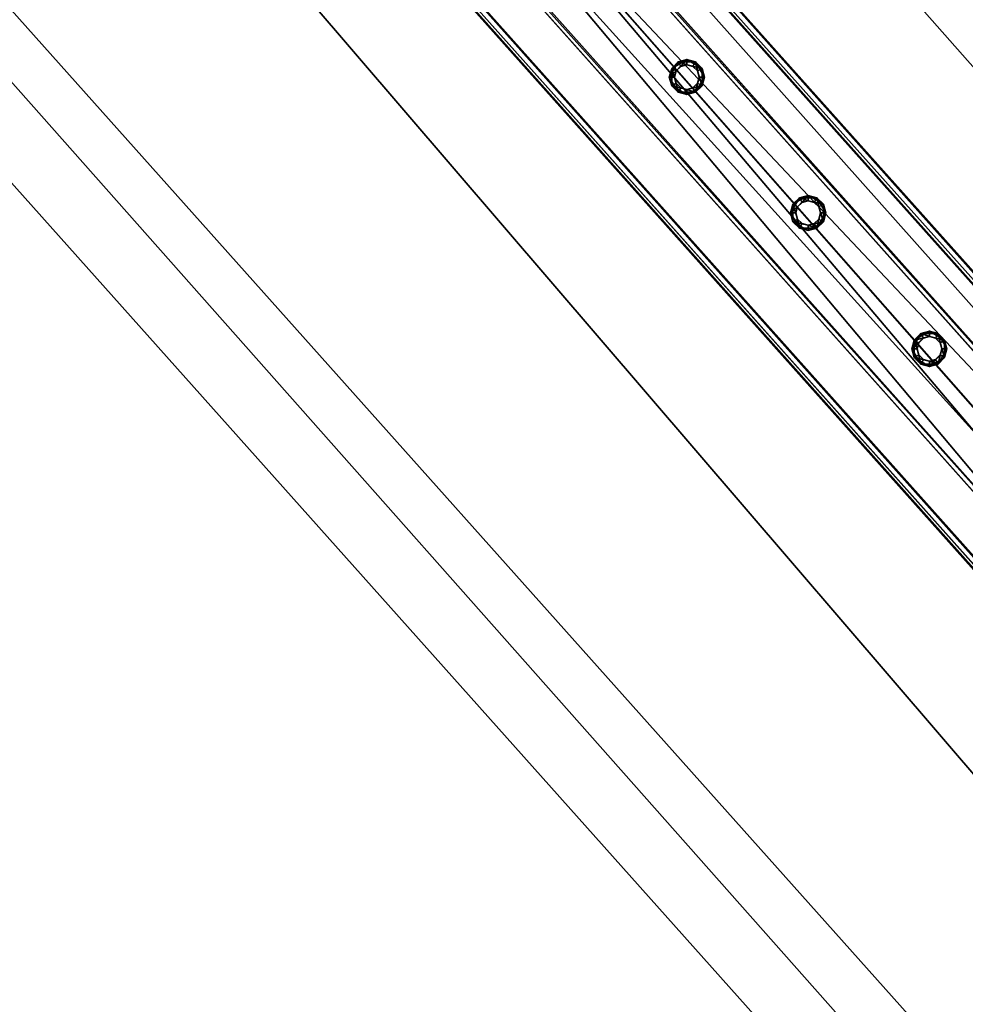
# Model space of a CAD drawing. Header units: millimetres. Extents: x 93711086 to 93775423, y 1247239064 to 1247319365.
# Tile 438 of 656: x 93725181 to 93725756, y 1247298553 to 1247299151. Entities that reach past the tile are written whole.
import ezdxf

# ---------------------------------------------------------------- set-up
doc = ezdxf.new("R2010")
doc.units = ezdxf.units.MM
doc.layers.add('BEAM', color=7, linetype='Continuous')
doc.layers.add('CONCRETE_ITEM', color=7, linetype='Continuous')

# ---------------------------------------------------------------- blocks, each defined once
blk = doc.blocks.new('15e559d2-59c4-40a1-8e6d-a9da91616b05')
at = {"color": 0, "transparency": 16777216}
mesh = blk.add_polyface(dxfattribs=at)
corners = [(93732402.79, 1247290959.39, 3988.8), (93732402.79, 1247290959.39, 4305.53), (93730959.56, 1247289572.89, 3633.7), (93730959.56, 1247289572.89, 3316.97), (93720519.88, 1247305091.11, 5616.56), (93732598.17, 1247291566.31, 4023.22), (93720298.97, 1247305338.46, 5063.47), (93732619.56, 1247291542.36, 4593.19), (93720317.37, 1247305317.87, 5553.56), (93732199.19, 1247291187.37, 4322.75), (93720106.24, 1247304728.57, 5525.84), (93719899.99, 1247304959.53, 5363), (93732205.93, 1247291179.82, 4502.46), (93719903.74, 1247304955.33, 5462.84), (93720167.22, 1247305212.77, 5169.74), (93732187.34, 1247291200.64, 4007.02), (93718371.43, 1247303668.57, 4381.66), (93732466.42, 1247291440.62, 4129.5), (93732486.67, 1247291465.98, 4033.21), (93720187.47, 1247305238.13, 5073.46), (93732260.76, 1247291223.51, 4572.35), (93720161.08, 1247304772.26, 5595.73), (93719958.57, 1247304999.02, 5532.73), (93718383.28, 1247303655.3, 4697.39)]
mesh.append_faces([[corners[k] for k in face] for face in [(0, 1, 2, 0), (2, 3, 0, 2), (4, 5, 6, 4), (4, 7, 5, 4), (6, 8, 4, 6), (9, 10, 11, 9), (10, 9, 12, 10), (13, 11, 10, 13), (3, 14, 15, 3), (3, 16, 14, 3), (17, 15, 14, 17), (15, 0, 3, 15), (18, 17, 19, 18), (14, 19, 17, 14), (5, 18, 6, 5), (19, 6, 18, 19), (20, 7, 4, 20), (4, 21, 20, 4), (12, 20, 21, 12), (21, 10, 12, 21), (22, 21, 4, 22), (4, 8, 22, 4), (10, 21, 13, 10), (22, 13, 21, 22), (2, 9, 23, 2), (9, 2, 1, 9), (11, 23, 9, 11), (23, 14, 16, 23), (13, 8, 11, 13), (8, 13, 22, 8), (23, 11, 14, 23), (14, 8, 6, 14), (8, 14, 11, 8), (6, 19, 14, 6), (20, 12, 9, 20), (20, 17, 7, 20), (17, 20, 9, 17), (5, 7, 17, 5), (15, 17, 9, 15), (18, 5, 17, 18), (3, 2, 16, 3), (23, 16, 2, 23), (0, 15, 1, 0), (9, 1, 15, 9)]], dxfattribs={"color": 0})
blk = doc.blocks.new('5bbbe152-908d-476c-86af-f8c3bda7d93c')
at = {"color": 0, "transparency": 16777216}
mesh = blk.add_polyface(dxfattribs=at)
corners = [(93732552.16, 1247291230.4, 5643.09), (93732470.37, 1247291493.61, 5652.86), (93732382.45, 1247291411.95, 5654.08), (93732639.45, 1247291312.74, 5641.9), (93732637.29, 1247291314.16, 5581.96), (93732468.04, 1247291495.23, 5592.92), (93732633.65, 1247291310.73, 5582.01), (93732464.37, 1247291491.82, 5592.97), (93732635.63, 1247291309.43, 5636.96), (93732466.52, 1247291490.34, 5647.91), (93732385.92, 1247291415.49, 5649.04), (93732553.64, 1247291235.26, 5583.09), (93732380.12, 1247291413.57, 5594.15), (93732383.78, 1247291416.97, 5594.1), (93732302.66, 1247291675.69, 5664.81), (93732214.1, 1247291594.73, 5666.08), (93732300.14, 1247291677.51, 5604.89), (93732296.45, 1247291674.13, 5604.95), (93732298.76, 1247291672.47, 5659.87), (93732217.58, 1247291598.26, 5661.04), (93732215.27, 1247291599.92, 5606.11), (93732211.58, 1247291596.54, 5606.16), (93731970.08, 1247292043.07, 5691.08), (93731880.9, 1247291962.79, 5692.4), (93731967.4, 1247292045.06, 5631.17), (93731963.68, 1247292041.72, 5631.23), (93731966.14, 1247292039.89, 5686.14), (93731884.39, 1247291966.3, 5687.35), (93731881.93, 1247291968.13, 5632.44), (93731878.21, 1247291964.79, 5632.49), (93720601.83, 1247304775.64, 6654.05), (93720512.37, 1247304695.67, 6655.39), (93720599.08, 1247304777.72, 6594.15), (93720595.35, 1247304774.38, 6594.2), (93720597.87, 1247304772.48, 6649.11), (93720515.87, 1247304699.17, 6650.34), (93720513.35, 1247304701.07, 6595.43), (93720509.62, 1247304697.74, 6595.49)]
mesh.append_faces([[corners[k] for k in face] for face in [(0, 1, 2, 0), (3, 5, 1, 3), (4, 7, 5, 4), (6, 9, 7, 6), (8, 10, 9, 8), (11, 12, 13, 11), (2, 14, 15, 2), (1, 16, 14, 1), (5, 17, 16, 5), (7, 18, 17, 7), (9, 19, 18, 9), (10, 20, 19, 10), (13, 21, 20, 13), (12, 15, 21, 12), (15, 22, 23, 15), (14, 24, 22, 14), (16, 25, 24, 16), (17, 26, 25, 17), (18, 27, 26, 18), (19, 28, 27, 19), (20, 29, 28, 20), (21, 23, 29, 21), (23, 30, 31, 23), (22, 32, 30, 22), (24, 33, 32, 24), (25, 34, 33, 25), (26, 35, 34, 26), (27, 36, 35, 27), (28, 37, 36, 28), (29, 31, 37, 29)]], dxfattribs={"vtx0": -1, "color": 0})
mesh.append_faces([[corners[k] for k in face] for face in [(30, 33, 34, 30), (35, 37, 31, 35)]], dxfattribs={"vtx0": -1, "vtx2": -1, "vtx3": -1, "color": 0})
mesh.append_faces([[corners[k] for k in face] for face in [(31, 30, 34, 31), (34, 35, 31, 34)]], dxfattribs={"vtx1": -1, "vtx2": -1, "vtx3": -1, "color": 0})
mesh.append_faces([[corners[k] for k in face] for face in [(3, 4, 5, 3), (4, 6, 7, 4), (6, 8, 9, 6), (2, 1, 14, 2), (1, 5, 16, 1), (5, 7, 17, 5), (7, 9, 18, 7), (9, 10, 19, 9), (10, 13, 20, 10), (13, 12, 21, 13), (12, 2, 15, 12), (15, 14, 22, 15), (14, 16, 24, 14), (16, 17, 25, 16), (17, 18, 26, 17), (18, 19, 27, 18), (19, 20, 28, 19), (20, 21, 29, 20), (21, 15, 23, 21), (23, 22, 30, 23), (22, 24, 32, 22), (24, 25, 33, 24), (25, 26, 34, 25), (26, 27, 35, 26), (27, 28, 36, 27), (28, 29, 37, 28), (29, 23, 31, 29), (30, 32, 33, 30), (35, 36, 37, 35)]], dxfattribs={"vtx2": -1, "vtx3": -1, "color": 0})
blk = doc.blocks.new('7f3dae3c-7738-4515-bb71-97d4e3f1e349')
at = {"color": 0, "transparency": 16777216}
mesh = blk.add_polyface(dxfattribs=at)
corners = [(93725922.04, 1247298683.17, 5294.07), (93725966.79, 1247298723.14, 5294.07), (93724640.03, 1247300208.79, 5406.28), (93724595.28, 1247300168.82, 5406.28), (93725965.29, 1247298724.82, 5254.13), (93724638.54, 1247300210.47, 5366.35), (93725963.05, 1247298722.82, 5254.13), (93724636.3, 1247300208.47, 5366.35), (93725964.44, 1247298721.27, 5291.07), (93724637.68, 1247300206.92, 5403.29), (93725924.16, 1247298685.3, 5291.07), (93724597.41, 1247300170.95, 5403.29), (93725922.78, 1247298686.85, 5254.13), (93724596.02, 1247300172.5, 5366.35), (93725920.54, 1247298684.85, 5254.13), (93724593.78, 1247300170.5, 5366.35)]
mesh.append_faces([[corners[k] for k in face] for face in [(0, 2, 3, 0), (1, 5, 2, 1), (4, 7, 5, 4), (6, 9, 7, 6), (8, 11, 9, 8), (10, 13, 11, 10), (12, 15, 13, 12), (14, 3, 15, 14)]], dxfattribs={"vtx0": -1, "color": 0})
mesh.append_faces([[corners[k] for k in face] for face in [(2, 7, 9, 2), (11, 15, 3, 11), (0, 12, 10, 0), (8, 4, 1, 8)]], dxfattribs={"vtx0": -1, "vtx2": -1, "vtx3": -1, "color": 0})
mesh.append_faces([[corners[k] for k in face] for face in [(3, 2, 9, 3), (9, 11, 3, 9), (1, 0, 10, 1), (10, 8, 1, 10)]], dxfattribs={"vtx1": -1, "vtx2": -1, "vtx3": -1, "color": 0})
mesh.append_faces([[corners[k] for k in face] for face in [(0, 1, 2, 0), (1, 4, 5, 1), (4, 6, 7, 4), (6, 8, 9, 6), (8, 10, 11, 8), (10, 12, 13, 10), (12, 14, 15, 12), (14, 0, 3, 14), (2, 5, 7, 2), (11, 13, 15, 11), (0, 14, 12, 0), (8, 6, 4, 8)]], dxfattribs={"vtx2": -1, "vtx3": -1, "color": 0})
blk = doc.blocks.new('0b7fd44d-be46-42c8-b433-36b7a986dcd8')
at = {"color": 0, "transparency": 16777216}
mesh = blk.add_polyface(dxfattribs=at)
corners = [(93725733.94, 1247298943.32, 5312.77), (93725730.22, 1247298944.32, 5312.77), (93725730.22, 1247298944.32, 6212.77), (93725733.94, 1247298943.32, 6212.77), (93725727.49, 1247298947.04, 5312.77), (93725727.49, 1247298947.04, 6212.77), (93725726.49, 1247298950.77, 5312.77), (93725726.49, 1247298950.77, 6212.77), (93725727.49, 1247298954.49, 5312.77), (93725727.49, 1247298954.49, 6212.77), (93725730.22, 1247298957.22, 5312.77), (93725730.22, 1247298957.22, 6212.77), (93725733.94, 1247298958.22, 5312.77), (93725733.94, 1247298958.22, 6212.77), (93725737.67, 1247298957.22, 5312.77), (93725737.67, 1247298957.22, 6212.77), (93725740.39, 1247298954.49, 5312.77), (93725740.39, 1247298954.49, 6212.77), (93725741.39, 1247298950.77, 5312.77), (93725741.39, 1247298950.77, 6212.77), (93725740.39, 1247298947.04, 5312.77), (93725740.39, 1247298947.04, 6212.77), (93725737.67, 1247298944.32, 5312.77), (93725737.67, 1247298944.32, 6212.77), (93725733.94, 1247298940.12, 5312.77), (93725739.27, 1247298941.54, 5312.77), (93725739.27, 1247298941.54, 6212.77), (93725733.94, 1247298940.12, 6212.77), (93725743.16, 1247298945.44, 5312.77), (93725743.16, 1247298945.44, 6212.77), (93725744.59, 1247298950.77, 5312.77), (93725744.59, 1247298950.77, 6212.77), (93725743.16, 1247298956.09, 5312.77), (93725743.16, 1247298956.09, 6212.77), (93725739.27, 1247298959.99, 5312.77), (93725739.27, 1247298959.99, 6212.77), (93725733.94, 1247298961.42, 5312.77), (93725733.94, 1247298961.42, 6212.77), (93725728.62, 1247298959.99, 5312.77), (93725728.62, 1247298959.99, 6212.77), (93725724.72, 1247298956.09, 5312.77), (93725724.72, 1247298956.09, 6212.77), (93725723.29, 1247298950.77, 5312.77), (93725723.29, 1247298950.77, 6212.77), (93725724.72, 1247298945.44, 5312.77), (93725724.72, 1247298945.44, 6212.77), (93725728.62, 1247298941.54, 5312.77), (93725728.62, 1247298941.54, 6212.77)]
mesh.append_faces([[corners[k] for k in face] for face in [(0, 2, 3, 0), (1, 5, 2, 1), (4, 7, 5, 4), (6, 9, 7, 6), (8, 11, 9, 8), (10, 13, 11, 10), (12, 15, 13, 12), (14, 17, 15, 14), (16, 19, 17, 16), (18, 21, 19, 18), (20, 23, 21, 20), (22, 3, 23, 22), (24, 26, 27, 24), (25, 29, 26, 25), (28, 31, 29, 28), (30, 33, 31, 30), (32, 35, 33, 32), (34, 37, 35, 34), (36, 39, 37, 36), (38, 41, 39, 38), (40, 43, 41, 40), (42, 45, 43, 42), (44, 47, 45, 44), (46, 27, 47, 46)]], dxfattribs={"vtx0": -1, "color": 0})
mesh.append_faces([[corners[k] for k in face] for face in [(37, 41, 13, 37), (5, 41, 45, 5), (33, 37, 13, 33), (3, 45, 27, 3), (29, 33, 17, 29), (21, 27, 29, 21), (30, 25, 18, 30), (34, 30, 18, 34), (1, 25, 46, 1), (38, 34, 14, 38), (6, 46, 42, 6), (42, 38, 10, 42)]], dxfattribs={"vtx0": -1, "vtx1": -1, "vtx2": -1, "vtx3": -1, "color": 0})
mesh.append_faces([[corners[k] for k in face] for face in [(41, 9, 11, 41), (41, 11, 13, 41), (33, 13, 15, 33), (33, 15, 17, 33), (29, 17, 19, 29), (29, 19, 21, 29), (25, 20, 18, 25), (34, 18, 16, 34), (34, 16, 14, 34), (38, 14, 12, 38), (38, 12, 10, 38)]], dxfattribs={"vtx0": -1, "vtx2": -1, "vtx3": -1, "color": 0})
mesh.append_faces([[corners[k] for k in face] for face in [(7, 9, 41, 7), (5, 7, 41, 5), (2, 5, 45, 2), (3, 2, 45, 3), (23, 3, 27, 23), (21, 23, 27, 21), (22, 20, 25, 22), (0, 22, 25, 0), (1, 0, 25, 1), (4, 1, 46, 4), (6, 4, 46, 6), (8, 6, 42, 8), (10, 8, 42, 10)]], dxfattribs={"vtx1": -1, "vtx2": -1, "vtx3": -1, "color": 0})
mesh.append_faces([[corners[k] for k in face] for face in [(0, 1, 2, 0), (1, 4, 5, 1), (4, 6, 7, 4), (6, 8, 9, 6), (8, 10, 11, 8), (10, 12, 13, 10), (12, 14, 15, 12), (14, 16, 17, 14), (16, 18, 19, 16), (18, 20, 21, 18), (20, 22, 23, 20), (22, 0, 3, 22), (24, 25, 26, 24), (25, 28, 29, 25), (28, 30, 31, 28), (30, 32, 33, 30), (32, 34, 35, 32), (34, 36, 37, 34), (36, 38, 39, 36), (38, 40, 41, 38), (40, 42, 43, 40), (42, 44, 45, 42), (44, 46, 47, 44), (46, 24, 27, 46), (41, 43, 45, 41), (45, 47, 27, 45), (27, 26, 29, 27), (29, 31, 33, 29), (33, 35, 37, 33), (37, 39, 41, 37), (25, 24, 46, 25), (46, 44, 42, 46), (42, 40, 38, 42), (38, 36, 34, 38), (34, 32, 30, 34), (30, 28, 25, 30)]], dxfattribs={"vtx2": -1, "vtx3": -1, "color": 0})
blk = doc.blocks.new('0e5f9fc1-9e98-4dc2-a83b-c82cd9ffab9d')
at = {"color": 0, "transparency": 16777216}
mesh = blk.add_polyface(dxfattribs=at)
corners = [(93725660.23, 1247299025.85, 5319.01), (93725656.51, 1247299026.85, 5319.01), (93725656.51, 1247299026.85, 6219.01), (93725660.23, 1247299025.85, 6219.01), (93725653.78, 1247299029.58, 5319.01), (93725653.78, 1247299029.58, 6219.01), (93725652.78, 1247299033.3, 5319.01), (93725652.78, 1247299033.3, 6219.01), (93725653.78, 1247299037.03, 5319.01), (93725653.78, 1247299037.03, 6219.01), (93725656.51, 1247299039.76, 5319.01), (93725656.51, 1247299039.76, 6219.01), (93725660.23, 1247299040.75, 5319.01), (93725660.23, 1247299040.75, 6219.01), (93725663.96, 1247299039.76, 5319.01), (93725663.96, 1247299039.76, 6219.01), (93725666.68, 1247299037.03, 5319.01), (93725666.68, 1247299037.03, 6219.01), (93725667.68, 1247299033.3, 5319.01), (93725667.68, 1247299033.3, 6219.01), (93725666.68, 1247299029.58, 5319.01), (93725666.68, 1247299029.58, 6219.01), (93725663.96, 1247299026.85, 5319.01), (93725663.96, 1247299026.85, 6219.01), (93725660.23, 1247299022.65, 5319.01), (93725665.56, 1247299024.08, 5319.01), (93725665.56, 1247299024.08, 6219.01), (93725660.23, 1247299022.65, 6219.01), (93725669.46, 1247299027.98, 5319.01), (93725669.46, 1247299027.98, 6219.01), (93725670.88, 1247299033.3, 5319.01), (93725670.88, 1247299033.3, 6219.01), (93725669.46, 1247299038.63, 5319.01), (93725669.46, 1247299038.63, 6219.01), (93725665.56, 1247299042.53, 5319.01), (93725665.56, 1247299042.53, 6219.01), (93725660.23, 1247299043.95, 5319.01), (93725660.23, 1247299043.95, 6219.01), (93725654.91, 1247299042.53, 5319.01), (93725654.91, 1247299042.53, 6219.01), (93725651.01, 1247299038.63, 5319.01), (93725651.01, 1247299038.63, 6219.01), (93725649.58, 1247299033.3, 5319.01), (93725649.58, 1247299033.3, 6219.01), (93725651.01, 1247299027.98, 5319.01), (93725651.01, 1247299027.98, 6219.01), (93725654.91, 1247299024.08, 5319.01), (93725654.91, 1247299024.08, 6219.01)]
mesh.append_faces([[corners[k] for k in face] for face in [(0, 2, 3, 0), (1, 5, 2, 1), (4, 7, 5, 4), (6, 9, 7, 6), (8, 11, 9, 8), (10, 13, 11, 10), (12, 15, 13, 12), (14, 17, 15, 14), (16, 19, 17, 16), (18, 21, 19, 18), (20, 23, 21, 20), (22, 3, 23, 22), (24, 26, 27, 24), (25, 29, 26, 25), (28, 31, 29, 28), (30, 33, 31, 30), (32, 35, 33, 32), (34, 37, 35, 34), (36, 39, 37, 36), (38, 41, 39, 38), (40, 43, 41, 40), (42, 45, 43, 42), (44, 47, 45, 44), (46, 27, 47, 46)]], dxfattribs={"vtx0": -1, "color": 0})
mesh.append_faces([[corners[k] for k in face] for face in [(27, 29, 3, 27), (17, 29, 33, 17), (45, 27, 3, 45), (13, 33, 37, 13), (41, 45, 5, 41), (9, 37, 41, 9), (30, 25, 18, 30), (34, 30, 18, 34), (1, 25, 46, 1), (38, 34, 14, 38), (6, 46, 42, 6), (42, 38, 10, 42)]], dxfattribs={"vtx0": -1, "vtx1": -1, "vtx2": -1, "vtx3": -1, "color": 0})
mesh.append_faces([[corners[k] for k in face] for face in [(29, 21, 23, 29), (29, 23, 3, 29), (45, 3, 2, 45), (45, 2, 5, 45), (41, 5, 7, 41), (41, 7, 9, 41), (25, 20, 18, 25), (34, 18, 16, 34), (34, 16, 14, 34), (38, 14, 12, 38), (38, 12, 10, 38)]], dxfattribs={"vtx0": -1, "vtx2": -1, "vtx3": -1, "color": 0})
mesh.append_faces([[corners[k] for k in face] for face in [(19, 21, 29, 19), (17, 19, 29, 17), (15, 17, 33, 15), (13, 15, 33, 13), (11, 13, 37, 11), (9, 11, 37, 9), (22, 20, 25, 22), (0, 22, 25, 0), (1, 0, 25, 1), (4, 1, 46, 4), (6, 4, 46, 6), (8, 6, 42, 8), (10, 8, 42, 10)]], dxfattribs={"vtx1": -1, "vtx2": -1, "vtx3": -1, "color": 0})
mesh.append_faces([[corners[k] for k in face] for face in [(0, 1, 2, 0), (1, 4, 5, 1), (4, 6, 7, 4), (6, 8, 9, 6), (8, 10, 11, 8), (10, 12, 13, 10), (12, 14, 15, 12), (14, 16, 17, 14), (16, 18, 19, 16), (18, 20, 21, 18), (20, 22, 23, 20), (22, 0, 3, 22), (24, 25, 26, 24), (25, 28, 29, 25), (28, 30, 31, 28), (30, 32, 33, 30), (32, 34, 35, 32), (34, 36, 37, 34), (36, 38, 39, 36), (38, 40, 41, 38), (40, 42, 43, 40), (42, 44, 45, 42), (44, 46, 47, 44), (46, 24, 27, 46), (29, 31, 33, 29), (33, 35, 37, 33), (37, 39, 41, 37), (41, 43, 45, 41), (45, 47, 27, 45), (27, 26, 29, 27), (25, 24, 46, 25), (46, 44, 42, 46), (42, 40, 38, 42), (38, 36, 34, 38), (34, 32, 30, 34), (30, 28, 25, 30)]], dxfattribs={"vtx2": -1, "vtx3": -1, "color": 0})
blk = doc.blocks.new('aa5af400-2bf4-4ab2-ba78-200497b7778e')
at = {"color": 0, "transparency": 16777216}
mesh = blk.add_polyface(dxfattribs=at)
corners = [(93725586.52, 1247299108.39, 5325.24), (93725582.8, 1247299109.39, 5325.24), (93725582.8, 1247299109.39, 6225.24), (93725586.52, 1247299108.39, 6225.24), (93725580.07, 1247299112.12, 5325.24), (93725580.07, 1247299112.12, 6225.24), (93725579.07, 1247299115.84, 5325.24), (93725579.07, 1247299115.84, 6225.24), (93725580.07, 1247299119.57, 5325.24), (93725580.07, 1247299119.57, 6225.24), (93725582.8, 1247299122.29, 5325.24), (93725582.8, 1247299122.29, 6225.24), (93725586.52, 1247299123.29, 5325.24), (93725586.52, 1247299123.29, 6225.24), (93725590.25, 1247299122.29, 5325.24), (93725590.25, 1247299122.29, 6225.24), (93725592.98, 1247299119.57, 5325.24), (93725592.98, 1247299119.57, 6225.24), (93725593.97, 1247299115.84, 5325.24), (93725593.97, 1247299115.84, 6225.24), (93725592.98, 1247299112.12, 5325.24), (93725592.98, 1247299112.12, 6225.24), (93725590.25, 1247299109.39, 5325.24), (93725590.25, 1247299109.39, 6225.24), (93725586.52, 1247299105.19, 5325.24), (93725591.85, 1247299106.62, 5325.24), (93725591.85, 1247299106.62, 6225.24), (93725586.52, 1247299105.19, 6225.24), (93725595.75, 1247299110.52, 5325.24), (93725595.75, 1247299110.52, 6225.24), (93725597.17, 1247299115.84, 5325.24), (93725597.17, 1247299115.84, 6225.24), (93725595.75, 1247299121.17, 5325.24), (93725595.75, 1247299121.17, 6225.24), (93725591.85, 1247299125.06, 5325.24), (93725591.85, 1247299125.06, 6225.24), (93725586.52, 1247299126.49, 5325.24), (93725586.52, 1247299126.49, 6225.24), (93725581.2, 1247299125.06, 5325.24), (93725581.2, 1247299125.06, 6225.24), (93725577.3, 1247299121.17, 5325.24), (93725577.3, 1247299121.17, 6225.24), (93725575.87, 1247299115.84, 5325.24), (93725575.87, 1247299115.84, 6225.24), (93725577.3, 1247299110.52, 5325.24), (93725577.3, 1247299110.52, 6225.24), (93725581.2, 1247299106.62, 5325.24), (93725581.2, 1247299106.62, 6225.24)]
mesh.append_faces([[corners[k] for k in face] for face in [(0, 2, 3, 0), (1, 5, 2, 1), (4, 7, 5, 4), (6, 9, 7, 6), (8, 11, 9, 8), (10, 13, 11, 10), (12, 15, 13, 12), (14, 17, 15, 14), (16, 19, 17, 16), (18, 21, 19, 18), (20, 23, 21, 20), (22, 3, 23, 22), (24, 26, 27, 24), (25, 29, 26, 25), (28, 31, 29, 28), (30, 33, 31, 30), (32, 35, 33, 32), (34, 37, 35, 34), (36, 39, 37, 36), (38, 41, 39, 38), (40, 43, 41, 40), (42, 45, 43, 42), (44, 47, 45, 44), (46, 27, 47, 46)]], dxfattribs={"vtx0": -1, "color": 0})
mesh.append_faces([[corners[k] for k in face] for face in [(27, 29, 3, 27), (17, 29, 33, 17), (45, 27, 3, 45), (13, 33, 37, 13), (41, 45, 5, 41), (9, 37, 41, 9), (30, 25, 18, 30), (34, 30, 18, 34), (1, 25, 46, 1), (38, 34, 14, 38), (6, 46, 42, 6), (42, 38, 10, 42)]], dxfattribs={"vtx0": -1, "vtx1": -1, "vtx2": -1, "vtx3": -1, "color": 0})
mesh.append_faces([[corners[k] for k in face] for face in [(29, 21, 23, 29), (29, 23, 3, 29), (45, 3, 2, 45), (45, 2, 5, 45), (41, 5, 7, 41), (41, 7, 9, 41), (25, 20, 18, 25), (34, 18, 16, 34), (34, 16, 14, 34), (38, 14, 12, 38), (38, 12, 10, 38)]], dxfattribs={"vtx0": -1, "vtx2": -1, "vtx3": -1, "color": 0})
mesh.append_faces([[corners[k] for k in face] for face in [(19, 21, 29, 19), (17, 19, 29, 17), (15, 17, 33, 15), (13, 15, 33, 13), (11, 13, 37, 11), (9, 11, 37, 9), (22, 20, 25, 22), (0, 22, 25, 0), (1, 0, 25, 1), (4, 1, 46, 4), (6, 4, 46, 6), (8, 6, 42, 8), (10, 8, 42, 10)]], dxfattribs={"vtx1": -1, "vtx2": -1, "vtx3": -1, "color": 0})
mesh.append_faces([[corners[k] for k in face] for face in [(0, 1, 2, 0), (1, 4, 5, 1), (4, 6, 7, 4), (6, 8, 9, 6), (8, 10, 11, 8), (10, 12, 13, 10), (12, 14, 15, 12), (14, 16, 17, 14), (16, 18, 19, 16), (18, 20, 21, 18), (20, 22, 23, 20), (22, 0, 3, 22), (24, 25, 26, 24), (25, 28, 29, 25), (28, 30, 31, 28), (30, 32, 33, 30), (32, 34, 35, 32), (34, 36, 37, 34), (36, 38, 39, 36), (38, 40, 41, 38), (40, 42, 43, 40), (42, 44, 45, 42), (44, 46, 47, 44), (46, 24, 27, 46), (29, 31, 33, 29), (33, 35, 37, 33), (37, 39, 41, 37), (41, 43, 45, 41), (45, 47, 27, 45), (27, 26, 29, 27), (25, 24, 46, 25), (46, 44, 42, 46), (42, 40, 38, 42), (38, 36, 34, 38), (34, 32, 30, 34), (30, 28, 25, 30)]], dxfattribs={"vtx2": -1, "vtx3": -1, "color": 0})

msp = doc.modelspace()

# ---------------------------------------------------------------- block references
at = {"layer": 'BEAM', "color": 156, "true_color": 0x1e4383, "transparency": 33554687}
msp.add_blockref('5bbbe152-908d-476c-86af-f8c3bda7d93c', (0, 0), dxfattribs=at)
at = {"layer": 'BEAM', "color": 77, "true_color": 0x5b9723, "transparency": 33554687}
for name in ['7f3dae3c-7738-4515-bb71-97d4e3f1e349', 'aa5af400-2bf4-4ab2-ba78-200497b7778e', '0e5f9fc1-9e98-4dc2-a83b-c82cd9ffab9d', '0b7fd44d-be46-42c8-b433-36b7a986dcd8']:
    msp.add_blockref(name, (0, 0), dxfattribs=at)
at = {"layer": 'CONCRETE_ITEM', "color": 222, "true_color": 0xc0298d, "transparency": 33554687}
msp.add_blockref('15e559d2-59c4-40a1-8e6d-a9da91616b05', (0, 0), dxfattribs=at)

doc.saveas('drawing.dxf')
